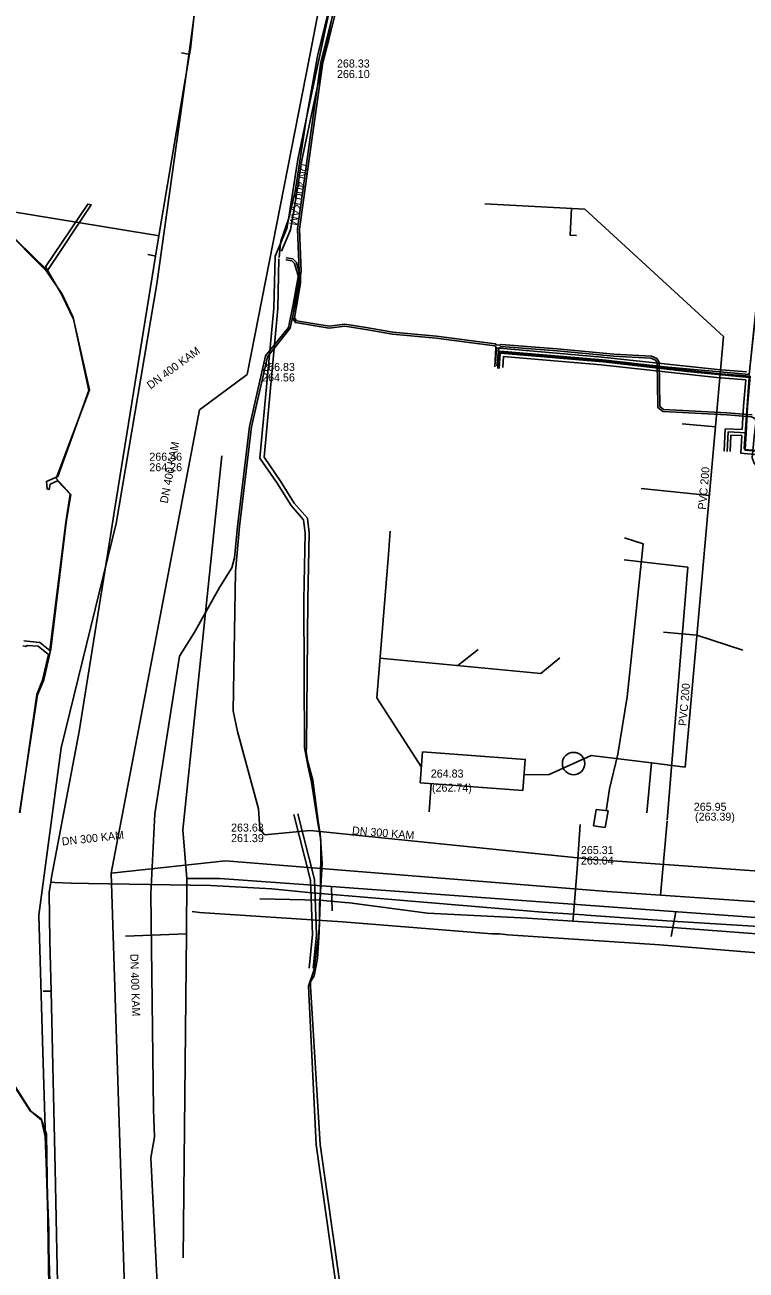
# Model space of a CAD drawing. Extents: x -598233 to -596890, y -1157848 to -1156431.
# Drawn here: x -598029.4 to -597957.3, y -1156997.4 to -1156873 of the extents above; entities that cross this region are included whole.
import ezdxf

# ---------------------------------------------------------------- set-up
doc = ezdxf.new("R2010")
doc.units = 0
for name, color, linetype in [('Vrstva 1', 7, 'Continuous'), ('Vrstva 13', 7, 'Continuous'), ('Vrstva 15', 7, 'Continuous'), ('Vrstva 16', 7, 'Continuous'), ('Vrstva 19', 7, 'Continuous'), ('Vrstva 2', 7, 'Continuous'), ('Vrstva 25', 7, 'Continuous'), ('Vrstva 26', 7, 'Continuous'), ('Vrstva 3', 7, 'Continuous'), ('Vrstva 37', 7, 'Continuous'), ('Vrstva 4', 7, 'Continuous'), ('Vrstva 42', 7, 'Continuous'), ('Vrstva 44', 7, 'Continuous'), ('Vrstva 5', 7, 'Continuous'), ('Vrstva 54', 7, 'Continuous'), ('Vrstva 55', 7, 'Continuous'), ('Vrstva 60', 7, 'Continuous'), ('Vrstva 8', 7, 'Continuous')]:
    doc.layers.add(name, color=color, linetype=linetype)

msp = doc.modelspace()

# ---------------------------------------------------------------- linework, layer by layer
at = {"layer": 'Vrstva 1'}
for p, q in [((-597984.11, -1156935.44), (-597986.15, -1156937.04)), ((-597977.87, -1156937.82), (-597993.95, -1156936.3)), ((-597975.97, -1156936.26), (-597977.87, -1156937.82)), ((-597989.02, -1156951.66), (-597988.81, -1156948.83)), ((-597998.77, -1156959.14), (-597998.72, -1156961.54)), ((-597964.37, -1156961.64), (-597964.81, -1156964.12)), ((-598013.29, -1156963.85), (-598019.37, -1156964.09))]:
    msp.add_line(p, q, dxfattribs=at)
for points in [[(-598009.75, -1156916.07), (-598013.64, -1156953.46), (-598013.24, -1156958.33), (-598013.29, -1156963.85), (-598013.61, -1156996.23)], [(-597992.91, -1156923.62), (-597993.1, -1156925.94)], [(-597993.1, -1156925.94), (-597994.27, -1156940.25), (-597989.8, -1156947.2)], [(-597977.04, -1156947.94), (-597972.83, -1156946.01)], [(-597979.53, -1156947.96), (-597977.04, -1156947.94)], [(-598013.24, -1156958.33), (-598009.95, -1156958.32), (-597998.83, -1156959.13), (-597971.54, -1156961.12), (-597931.08, -1156964.03), (-597900, -1156966.21), (-597892.6, -1156966.73), (-597854.13, -1156969.69)], [(-597998.77, -1156959.14), (-597998.72, -1156961.54)], [(-597964.37, -1156961.64), (-597964.81, -1156964.12)], [(-598019.37, -1156964.09), (-598013.29, -1156963.85)]]:
    msp.add_lwpolyline(points, dxfattribs=at)
at = {"layer": 'Vrstva 13'}
for p, q in [((-598013.3, -1156875.9), (-598013.79, -1156875.82)), ((-598013, -1156875.94), (-598013.3, -1156875.9)), ((-597973.47, -1156891.42), (-597983.45, -1156890.9)), ((-598016.04, -1156894.1), (-598016.38, -1156894.04)), ((-598016.66, -1156896.07), (-598017.16, -1156895.98)), ((-598016.37, -1156896.13), (-598016.66, -1156896.07)), ((-597963.74, -1156912.9), (-597960.39, -1156913.18)), ((-597967.82, -1156919.34), (-597961, -1156920.05)), ((-597965.6, -1156933.69), (-597962.25, -1156934.01)), ((-597957.65, -1156935.5), (-597962.25, -1156934.01)), ((-597967.26, -1156951.76), (-597966.78, -1156946.77)), ((-598026.85, -1156958.67), (-598026.44, -1156958.71)), ((-598027.13, -1156969.58), (-598027.63, -1156969.58)), ((-598026.83, -1156969.58), (-598027.13, -1156969.58))]:
    msp.add_line(p, q, dxfattribs=at)
for points in [[(-598012.88, -1156875.4), (-598011.96, -1156866.71), (-598009.53, -1156845.39)], [(-598016.04, -1156894.1), (-598013, -1156875.94), (-598012.88, -1156875.4)], [(-598061.01, -1156884.32), (-598060.51, -1156884.92), (-598058.94, -1156887.04), (-598043.39, -1156889.59), (-598042.62, -1156889.72), (-598017.03, -1156893.93), (-598016.38, -1156894.04)], [(-597974.3, -1156894.08), (-597974.92, -1156894.04), (-597974.79, -1156891.35)], [(-597959.58, -1156904.15), (-597973.47, -1156891.42)], [(-598026.85, -1156958.67), (-598026.77, -1156958.19), (-598024.01, -1156943.63), (-598023.41, -1156939.87), (-598020.88, -1156924.07), (-598020.44, -1156921.32), (-598016.37, -1156896.13), (-598016.04, -1156894.1)], [(-597963.43, -1156947.2), (-597959.58, -1156904.15)], [(-597971.34, -1156951.55), (-597971, -1156949.37), (-597970.16, -1156945.89), (-597969.21, -1156940.17), (-597968.66, -1156934.84), (-597967.64, -1156924.87), (-597969.48, -1156924.29)], [(-597972.83, -1156946.01), (-597966.78, -1156946.77), (-597963.43, -1156947.2)], [(-598025.09, -1157036.31), (-598025.78, -1157013.84), (-598025.94, -1157008.58), (-598026.2, -1156997.2), (-598026.43, -1156987.34), (-598026.69, -1156975.55), (-598026.83, -1156969.58), (-598026.95, -1156964.54), (-598027.01, -1156959.7), (-598026.85, -1156958.67)], [(-598026.44, -1156958.71), (-598024.83, -1156958.78), (-598023.08, -1156958.81), (-598010.85, -1156959.03), (-598004.74, -1156959.36), (-598001.07, -1156959.71), (-597977.7, -1156961.67), (-597973.56, -1156961.96), (-597973.28, -1156961.98), (-597965.25, -1156962.54), (-597953.38, -1156963.28)]]:
    msp.add_lwpolyline(points, dxfattribs=at)
at = {"layer": 'Vrstva 15'}
for p, q in [((-597972.33, -1156951.42), (-597972.6, -1156953.06)), ((-597972.33, -1156951.42), (-597971.14, -1156951.57)), ((-597971.14, -1156951.57), (-597971.41, -1156953.22)), ((-597972.6, -1156953.06), (-597971.41, -1156953.22))]:
    msp.add_line(p, q, dxfattribs=at)
at = {"layer": 'Vrstva 19'}
for points in [[(-597974.66, -1156962.58), (-597974.64, -1156962.33), (-597974.24, -1156957.34), (-597973.93, -1156952.93)], [(-597950.08, -1156964.32), (-597963.32, -1156963.3), (-597963.82, -1156963.27), (-597964.19, -1156963.25), (-597966.32, -1156963.1), (-597974.66, -1156962.58), (-597979.2, -1156962.29), (-597989.2, -1156961.78), (-597996.98, -1156960.75), (-597997.47, -1156960.7), (-597999.95, -1156960.48), (-598005.96, -1156960.34)]]:
    msp.add_lwpolyline(points, dxfattribs=at)
at = {"layer": 'Vrstva 2'}
msp.add_lwpolyline([(-597989.68, -1156945.66), (-597989.91, -1156948.75), (-597979.64, -1156949.51), (-597979.41, -1156946.41)], close=True, dxfattribs=at)
at = {"layer": 'Vrstva 25'}
for points in [[(-597956.94, -1156908.11), (-597960.22, -1156907.84), (-597971.78, -1156906.6), (-597981.97, -1156905.73), (-597982.07, -1156907.21)], [(-597956.94, -1156908.11), (-597957.18, -1156911.14), (-597957.33, -1156913.77)], [(-597957.33, -1156913.77), (-597959.14, -1156913.7), (-597959.24, -1156915.64)], [(-597957.33, -1156913.77), (-597957.44, -1156915.45), (-597954.7, -1156915.72), (-597946.29, -1156916.45), (-597946.46, -1156917.56)]]:
    msp.add_lwpolyline(points, dxfattribs=at)
at = {"layer": 'Vrstva 26'}
for points in [[(-597982.47, -1156907.18), (-597982.34, -1156905.29), (-597971.75, -1156906.21), (-597960.18, -1156907.45), (-597957.3, -1156907.68)], [(-597957.37, -1156908.48), (-597960.26, -1156908.24), (-597971.82, -1156907), (-597981.6, -1156906.16), (-597981.67, -1156907.24)], [(-597957.72, -1156913.45), (-597957.58, -1156911.11), (-597957.37, -1156908.48)], [(-597959.54, -1156915.62), (-597959.42, -1156913.39), (-597957.72, -1156913.45)], [(-597957.75, -1156914.05), (-597958.85, -1156914.01), (-597958.94, -1156915.65)], [(-597946.86, -1156917.5), (-597946.75, -1156916.81), (-597954.73, -1156916.11), (-597957.86, -1156915.81), (-597957.75, -1156914.05)]]:
    msp.add_lwpolyline(points, dxfattribs=at)
at = {"layer": 'Vrstva 3'}
msp.add_circle((-597974.58, -1156946.83), 1.12, dxfattribs=at)
at = {"layer": 'Vrstva 37'}
for points in [[(-597951.66, -1156876.12), (-597955.14, -1156892.9), (-597956.05, -1156898.67), (-597957.01, -1156907.97), (-597965.5, -1156907.19), (-597971.68, -1156906.5), (-597981.97, -1156905.64), (-597982.04, -1156905.73), (-597982.16, -1156907.36)], [(-597982.02, -1156907.36), (-597981.91, -1156905.81), (-597971.64, -1156906.7), (-597963.23, -1156907.65), (-597957.03, -1156908.25), (-597957.54, -1156915.33), (-597957.42, -1156915.53), (-597946.42, -1156916.49), (-597946.62, -1156917.79)]]:
    msp.add_lwpolyline(points, dxfattribs=at)
at = {"layer": 'Vrstva 42'}
for points in [[(-598003.78, -1156895.63), (-598002.87, -1156893.5), (-598002.41, -1156890.79), (-598001.76, -1156886.55), (-597997.84, -1156868.13), (-597994.3, -1156848.74), (-597993.57, -1156843.88), (-597993.29, -1156841.74), (-597993.22, -1156841.28), (-597993.2, -1156841.08), (-597993.2, -1156841.07), (-597993.34, -1156841.06), (-597993.56, -1156841.05), (-597998.09, -1156840.82), (-598000.34, -1156840.15), (-598006.39, -1156840.4), (-598007.3, -1156840.05), (-598007.76, -1156841.61), (-598008.29, -1156841.69)], [(-597998.24, -1156868.05), (-598001.27, -1156882.31), (-598002.16, -1156886.47), (-598002.81, -1156890.73), (-598003.1, -1156892.45), (-598003.25, -1156893.38), (-598003.88, -1156894.85), (-598004.43, -1156896.13), (-598004.56, -1156901.33), (-598005.95, -1156916.32), (-598004.22, -1156918.83), (-598002.83, -1156921.04), (-598001.57, -1156922.49), (-598001.42, -1156923.8), (-598001.56, -1156930.48), (-598001.47, -1156945.23), (-598001.11, -1156947.18)], [(-597998.36, -1156868.61), (-598000.19, -1156876.14), (-598001.27, -1156882.31), (-598001.46, -1156883.39), (-598002.42, -1156889.66), (-598003.05, -1156892.32), (-598003.1, -1156892.45), (-598003.86, -1156894.63), (-598003.88, -1156894.85), (-598004.01, -1156896.27)], [(-597951.66, -1156876.12), (-597955.13, -1156892.9), (-597956.04, -1156898.67), (-597957.01, -1156907.97), (-597965.5, -1156907.19), (-597971.68, -1156906.5), (-597981.97, -1156905.64), (-597982.04, -1156905.73), (-597982.16, -1156907.36)], [(-598029.55, -1156934.58), (-598027.96, -1156934.72), (-598026.94, -1156935.53), (-598025.34, -1156922.72), (-598024.92, -1156919.91), (-598026.17, -1156918.59), (-598026.92, -1156918.92), (-598027.01, -1156919.43), (-598027.23, -1156919.38), (-598027.28, -1156918.64), (-598026.16, -1156918.15), (-598023.05, -1156909.57), (-598024.6, -1156902.26), (-598025.73, -1156899.94), (-598027.29, -1156897.64), (-598031.74, -1156893.14)], [(-598004.04, -1156896.41), (-598004.16, -1156901.35), (-598005.53, -1156916.22), (-598003.88, -1156918.61), (-598002.51, -1156920.8), (-598001.19, -1156922.32), (-598001.02, -1156923.78), (-598001.16, -1156930.48), (-598001.27, -1156945.19), (-598001.33, -1156945.63), (-598001.19, -1156946.52)], [(-598003.35, -1156896.49), (-598002.76, -1156896.59), (-598002.48, -1156896.88), (-598002.09, -1156898.19), (-598002.08, -1156898.82), (-598002.69, -1156902.34), (-598002.39, -1156902.76), (-597999.01, -1156903.33), (-597997.46, -1156903.11), (-597995.35, -1156903.46), (-597992.68, -1156903.92), (-597988.32, -1156904.31), (-597982.45, -1156905.09), (-597982.26, -1156905.34), (-597982.44, -1156907.06)], [(-598003.33, -1156896.29), (-598002.66, -1156896.41), (-598002.3, -1156896.78), (-598001.89, -1156898.15), (-598001.88, -1156898.84), (-598002.47, -1156902.3), (-598002.27, -1156902.58), (-597999.01, -1156903.13), (-597997.46, -1156902.91), (-597995.31, -1156903.26), (-597992.66, -1156903.72), (-597988.3, -1156904.11), (-597982.42, -1156904.89), (-597982.29, -1156905), (-597981.98, -1156905.04), (-597981.83, -1156904.95), (-597976.21, -1156905.39), (-597970.56, -1156905.91), (-597966.79, -1156906.11), (-597966.26, -1156906.37), (-597966.03, -1156906.73), (-597965.98, -1156908.79), (-597965.95, -1156911.16), (-597965.58, -1156911.45), (-597964.3, -1156911.52), (-597959.25, -1156911.8), (-597956.73, -1156911.97)], [(-597982.24, -1156907.08), (-597982.06, -1156905.35), (-597981.85, -1156905.15), (-597976.23, -1156905.59), (-597970.58, -1156906.11), (-597966.85, -1156906.31), (-597966.4, -1156906.53), (-597966.23, -1156906.79), (-597966.18, -1156908.79), (-597966.15, -1156911.26), (-597965.66, -1156911.65), (-597964.32, -1156911.72), (-597959.27, -1156912), (-597956.79, -1156912.17), (-597956.4, -1156912.38), (-597956.36, -1156912.81), (-597956.53, -1156914.17), (-597956.73, -1156916.29), (-597956.53, -1156916.83), (-597956.12, -1156917.29), (-597955.5, -1156917.49), (-597954.08, -1156917.65), (-597953.76, -1156917.59)], [(-597982.02, -1156907.36), (-597981.91, -1156905.81), (-597971.64, -1156906.7), (-597963.23, -1156907.65), (-597957.03, -1156908.25), (-597957.54, -1156915.33), (-597957.42, -1156915.53), (-597946.42, -1156916.49), (-597946.62, -1156917.79)], [(-598029.95, -1156951.76), (-598028.26, -1156939.92), (-598027.69, -1156938.5), (-598027.09, -1156935.92), (-598028.11, -1156935.11), (-598029.23, -1156935.02), (-598029.34, -1156935.13), (-598029.64, -1156935.07)], [(-598001.19, -1156946.52), (-598000.64, -1156948.49), (-598000.12, -1156952.6), (-597999.93, -1156953.85), (-597999.9, -1156954.28), (-597999.86, -1156954.78), (-597999.71, -1156956.83), (-597999.89, -1156959.65), (-597999.97, -1156960.85), (-598000, -1156962.62), (-598000.02, -1156963.68), (-598000.18, -1156966.32), (-598000.51, -1156968.05)], [(-598001.11, -1156947.18), (-598000.78, -1156948.69), (-598000.2, -1156952.57), (-597999.9, -1156954.28), (-597999.86, -1156954.5), (-597999.86, -1156954.78), (-597999.88, -1156959.31), (-597999.89, -1156959.65), (-598000, -1156962.62), (-598000.04, -1156963.67), (-598000.38, -1156966.35), (-598000.56, -1156967.5)], [(-598000.62, -1156967.28), (-598000.28, -1156963.94), (-598000.5, -1156958.43), (-598002.16, -1156951.85)], [(-598001.02, -1156967.29), (-598000.68, -1156963.92), (-598000.9, -1156958.49), (-598002.54, -1156951.93)], [(-598004.34, -1157066.88), (-598004.2, -1157066.29), (-598003.65, -1157061.7), (-598000.8, -1157046.83), (-597999.22, -1157022.37), (-597998.26, -1157020.08), (-597997.4, -1157004.13), (-597997.52, -1157002.23), (-597998.39, -1156998.6), (-598000.33, -1156984.92), (-598001.07, -1156969.06), (-598000.56, -1156967.5)], [(-597996.64, -1157004.3), (-597997.01, -1157003.91), (-597997.12, -1157002.17), (-597997.99, -1156998.52), (-597999.93, -1156984.88), (-598000.87, -1156969.12), (-598000.9, -1156968.64), (-598000.51, -1156968.05)], [(-598027.06, -1156997.54), (-598027.04, -1156993.49), (-598027.41, -1156984.1), (-598027.79, -1156982.48), (-598028.84, -1156981.58), (-598030.66, -1156978.75)]]:
    msp.add_lwpolyline(points, dxfattribs=at)
at = {"layer": 'Vrstva 44'}
for points in [[(-598008.75, -1156927.27), (-598008.47, -1156926.26), (-598008.18, -1156923.13), (-598007, -1156913.14), (-598005.37, -1156906.1), (-598003.09, -1156903.25), (-598002.62, -1156900.97), (-598002.03, -1156897.64), (-598002.19, -1156893.41), (-598000.92, -1156884.27), (-597999.84, -1156876.74), (-597999.22, -1156874.29), (-597997.05, -1156865.54), (-597995.99, -1156859.79), (-597994.35, -1156853.94), (-597993.33, -1156850.01), (-597992.83, -1156848.75), (-597991.62, -1156848.33), (-597983.29, -1156848.51), (-597981.9, -1156848.18), (-597981.42, -1156847.06), (-597981.26, -1156846.87), (-597981.23, -1156845.31)], [(-597996.85, -1156865.58), (-597999.02, -1156874.34), (-597999.64, -1156876.78), (-598000.72, -1156884.29), (-598001.99, -1156893.42), (-598001.83, -1156897.66), (-598002.42, -1156901.01), (-598002.91, -1156903.33), (-598005.19, -1156906.19), (-598006.8, -1156913.18), (-598007.98, -1156923.15), (-598008.4, -1156927.64), (-598008.61, -1156941.56), (-598008.2, -1156943.62), (-598006.07, -1156951.34), (-598005.95, -1156953.35), (-598005.47, -1156953.94), (-598000.93, -1156953.53), (-597972.56, -1156956.43), (-597930.07, -1156959.41)], [(-598015.54, -1157011.99), (-598016.84, -1156986.24), (-598016.49, -1156984.14), (-598016.57, -1156981.42), (-598016.86, -1156959.84), (-598016.46, -1156951.86), (-598013.97, -1156936.09), (-598012.52, -1156933.76), (-598009.98, -1156929.24), (-598008.75, -1156927.27)]]:
    msp.add_lwpolyline(points, dxfattribs=at)
at = {"layer": 'Vrstva 5'}
for p, q in [((-597994.85, -1156844.31), (-598000.95, -1156876.07)), ((-598000.95, -1156876.07), (-598007.23, -1156907.97)), ((-598007.23, -1156907.97), (-598011.99, -1156911.47)), ((-598011.99, -1156911.47), (-598020.81, -1156957.8)), ((-597963.15, -1156927.22), (-597969.52, -1156926.46)), ((-597965.23, -1156952.48), (-597963.15, -1156927.22)), ((-597965.21, -1156952.58), (-597965.89, -1156959.98)), ((-597965.21, -1156952.58), (-597965.89, -1156959.98)), ((-598009.37, -1156956.55), (-598020.81, -1156957.8)), ((-597971.21, -1156959.62), (-598009.37, -1156956.55)), ((-598020.81, -1156957.8), (-598019.37, -1157002.35))]:
    msp.add_line(p, q, dxfattribs=at)
msp.add_lwpolyline([(-597931.72, -1156962.32), (-597965.89, -1156959.98), (-597971.21, -1156959.62)], dxfattribs=at)
at = {"layer": 'Vrstva 54'}
for p, q in [((-598012.47, -1156871.86), (-598013.25, -1156877.47)), ((-598013.25, -1156877.47), (-598013.76, -1156881.08)), ((-598013.76, -1156881.08), (-598016.24, -1156898.9)), ((-598016.24, -1156898.9), (-598020.33, -1156922.86)), ((-598020.33, -1156922.86), (-598025.81, -1156945.25)), ((-598025.81, -1156945.25), (-598028.04, -1156961.98)), ((-598028.04, -1156961.98), (-598027.9, -1156966.54)), ((-598027.9, -1156966.54), (-598027.67, -1156974.53)), ((-598027.67, -1156974.53), (-598026.95, -1156998.63))]:
    msp.add_line(p, q, dxfattribs=at)
at = {"layer": 'Vrstva 55'}
for points in [[(-598031.77, -1156893.07), (-598027.19, -1156897.56), (-598022.8, -1156891.01), (-598023.15, -1156890.92), (-598027.37, -1156897.2), (-598025.76, -1156899.98), (-598024.59, -1156902.41), (-598022.98, -1156909.5), (-598026.3, -1156918.34), (-598024.86, -1156919.95), (-598025.31, -1156922.74), (-598026.84, -1156935.39), (-598027.55, -1156938.45), (-598028.18, -1156939.97), (-598029.98, -1156951.77)], [(-597951.76, -1156966.12), (-597965.95, -1156964.95), (-597981.15, -1156963.95), (-597981.98, -1156963.86), (-597982.77, -1156963.85), (-597997.68, -1156962.66), (-598011.97, -1156961.72), (-598012.71, -1156961.61)], [(-598030.7, -1156978.74), (-598028.9, -1156981.53), (-598027.82, -1156982.33), (-598027.28, -1156983.86), (-598026.84, -1157012.18)]]:
    msp.add_lwpolyline(points, dxfattribs=at)
at = {"layer": 'Vrstva 60'}
for points in [[(-598055.12, -1156786.5), (-598046.79, -1156796.42), (-598042.33, -1156799.68), (-598035.7, -1156804.52), (-598033.02, -1156806.47), (-598027.61, -1156810.61), (-598025.6, -1156812.15), (-598015.97, -1156821.78), (-598014.05, -1156825.16), (-598009.94, -1156832.4), (-598008.9, -1156844.6), (-598012.47, -1156871.86), (-598013.25, -1156877.47), (-598013.76, -1156881.08), (-598016.24, -1156898.9), (-598020.33, -1156922.86), (-598025.81, -1156945.25), (-598028.04, -1156961.98), (-598027.9, -1156966.54), (-598027.67, -1156974.53), (-598026.95, -1156998.63)], [(-598026.95, -1156998.63), (-598027.67, -1156974.53), (-598027.9, -1156966.54), (-598028.04, -1156961.98), (-598025.81, -1156945.25), (-598020.33, -1156922.86), (-598016.24, -1156898.9), (-598013.76, -1156881.08), (-598013.25, -1156877.47), (-598012.47, -1156871.86), (-598008.9, -1156844.6), (-598009.94, -1156832.4), (-598014.05, -1156825.16), (-598015.97, -1156821.78), (-598025.6, -1156812.15), (-598027.61, -1156810.61), (-598033.02, -1156806.47), (-598035.7, -1156804.52), (-598042.33, -1156799.68), (-598046.79, -1156796.42), (-598055.12, -1156786.5)]]:
    msp.add_lwpolyline(points, dxfattribs=at)

# ---------------------------------------------------------------- texts
at = {"layer": 'Vrstva 16'}
for p in [(-597961.35, -1156921.49), (-597963.31, -1156943.1)]:
    msp.add_text('PVC 200', height=0.8, rotation=85, dxfattribs=at).set_placement(p)
at = {"layer": 'Vrstva 4'}
for s, p in [('264.83', (-597988.86, -1156948.23)), ('(262.74)', (-597988.74, -1156949.64))]:
    msp.add_text(s, height=0.8, dxfattribs=at).set_placement(p)
at = {"layer": 'Vrstva 8'}
for s, p in [('268.33', (-597998.24, -1156877.28)), ('266.10', (-597998.24, -1156878.33)), ('266.83', (-598005.72, -1156907.6)), ('264.56', (-598005.72, -1156908.65)), ('266.46', (-598017, -1156916.57)), ('264.26', (-598017, -1156917.62)), ('265.95', (-597962.56, -1156951.55)), ('(263.39)', (-597962.44, -1156952.54)), ('263.63', (-598008.83, -1156953.63)), ('261.39', (-598008.83, -1156954.68)), ('265.31', (-597973.85, -1156955.87)), ('263.04', (-597973.85, -1156956.92))]:
    msp.add_text(s, height=0.8, dxfattribs=at).set_placement(p)
for s, rotation, p in [('DN 400 KAM', 258.8623, (-598001.83, -1156886.83)), ('DN 400 KAM', 36.3255, (-598016.88, -1156909.46)), ('DN 400 KAM', 79.1961, (-598015.17, -1156920.88)), ('DN 300 KAM', 355.4004, (-597996.76, -1156953.9)), ('DN 300 KAM', 6.2357, (-598025.71, -1156955.02)), ('DN 400 KAM', 271.8246, (-598018.91, -1156965.86))]:
    msp.add_text(s, height=0.8, rotation=rotation, dxfattribs=at).set_placement(p)

doc.saveas('drawing.dxf')
